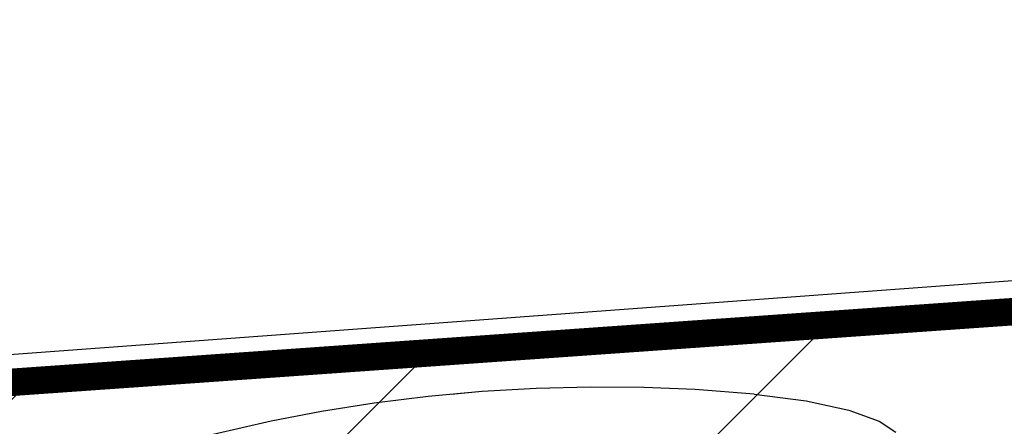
# Model space of a CAD drawing. Header units: millimetres. Extents: x 573132 to 957048, y 21042 to 318066.
# Tile 419 of 425: x 824178 to 825968, y 242868 to 243608. Entities that reach past the tile are written whole.
import ezdxf

# ---------------------------------------------------------------- set-up
doc = ezdxf.new("R2010")
doc.units = ezdxf.units.MM
doc.header["$LTSCALE"] = 2000
for name, color, linetype in [('_NIBSC_A site plan', 7, 'Continuous'), ('_NIBSC_FM trees 3metre zone', 210, 'Continuous'), ('Cars', 7, 'Continuous')]:
    doc.layers.add(name, color=color, linetype=linetype)

# ---------------------------------------------------------------- blocks, each defined once
blk = doc.blocks.new('A$C7ADB3080')
at = {"linetype": 'Continuous'}
for p, q in [((4474.9, 1362.7), (4458.5, 1469.5)), ((4485.4, 1269.9), (4474.9, 1362.7)), ((4493.2, 1173.2), (4485.4, 1269.9)), ((4498.2, 1074.5), (4493.2, 1173.2)), ((4499.9, 976.2), (4498.2, 1074.5)), ((4500, 976.2), (4498.9, 1032.6)), ((4498.2, 877.8), (4500, 976.2)), ((4493.2, 779.2), (4498.2, 877.8)), ((4485.4, 682.5), (4493.2, 779.2)), ((4474.9, 589.7), (4485.4, 682.5)), ((4458.5, 482.9), (4474.9, 589.7)), ((4458.5, 482.9), (4439, 389.6)), ((4439, 389.6), (4416.8, 313.9)), ((4416.8, 313.9), (4392.6, 260.2)), ((4392.6, 260.2), (4370.3, 231.3))]:
    blk.add_line(p, q, dxfattribs=at)

msp = doc.modelspace()

# ---------------------------------------------------------------- hatches: boundary and pattern name
h = msp.add_hatch()
h.set_pattern_fill('ANSI31', color=252, scale=150)
h.paths.add_polyline_path([(830901.5, 227876.9), (829808.9, 243346.4), (808212.3, 241821), (809321.3, 226119.1)])
at = {"layer": '_NIBSC_FM trees 3metre zone'}
h = msp.add_hatch(dxfattribs=at)
h.set_pattern_fill('ANSI31', color=256, scale=1500)
h.set_pattern_definition([(45, (0, -300000), (-3367.596, 3367.596), [])])
h.paths.add_polyline_path([(593903.2, 232617.7), (679741.5, 243682.5), (730246.2, 249484.4), (739010, 251812.5), (755357.3, 259572.6), (798190.5, 265511.7), (811700.6, 266996.3), (863086.4, 275757), (876855.1, 143047.8), (913767.4, 142393.8), (912963.3, 130302.9), (912377.4, 121144.5), (904518.6, 98597.9), (903417.9, 94708.4), (895370.5, 63435.9), (848719, 56730), (841118.6, 53483.2), (784097.4, 45680.2), (763757.6, 42853.6), (670408.4, 24434.5), (665577.7, 34769.6), (663265.2, 39852.7), (610755, 158063.7), (608829.3, 162279.9), (603679.1, 173549.1), (597792.5, 194109.5)])
h.paths.add_polyline_path([(597181.3, 230015.5), (680104.5, 240704.4), (730805.4, 246528.9), (740047.1, 248984), (756226.7, 256664.5), (798560.4, 262534.3), (812116.9, 264024), (860432.9, 272261.3), (874145.3, 140095.4), (910565, 139450.1), (909969.7, 130498.2), (909409.7, 121745), (901656.3, 99500.9), (900521.5, 95490.8), (892963.6, 66120.8), (847902.5, 59643.5), (840311.6, 56400.8), (783687.5, 48652), (763260.4, 45813.4), (672131.7, 27832.4), (668302, 36025.9), (666001.5, 41082.8), (613490.4, 159295.9), (611558.1, 163526.3), (606501.3, 174591.3), (600750.4, 194677.7)], flags=16)

# ---------------------------------------------------------------- linework, layer by layer
at = {"color": 7, "const_width": 50}
msp.add_lwpolyline([(808162.6, 241817.5), (829808.9, 243346.4), (830901.5, 227876.9), (809321.3, 226119.1), (808212.3, 241821)], dxfattribs=at)
at = {"layer": '_NIBSC_A site plan'}
msp.add_lwpolyline([(808162.6, 241817.5), (829803.7, 243414.9), (830141.9, 238626.8), (830042.1, 238619.4), (829703.9, 243407.5)], dxfattribs=at)

# ---------------------------------------------------------------- block references
at = {"layer": 'Cars', "rotation": 94.26510713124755}
msp.add_blockref('A$C7ADB3080', (826327, 238516), dxfattribs=at)

doc.saveas('drawing.dxf')
